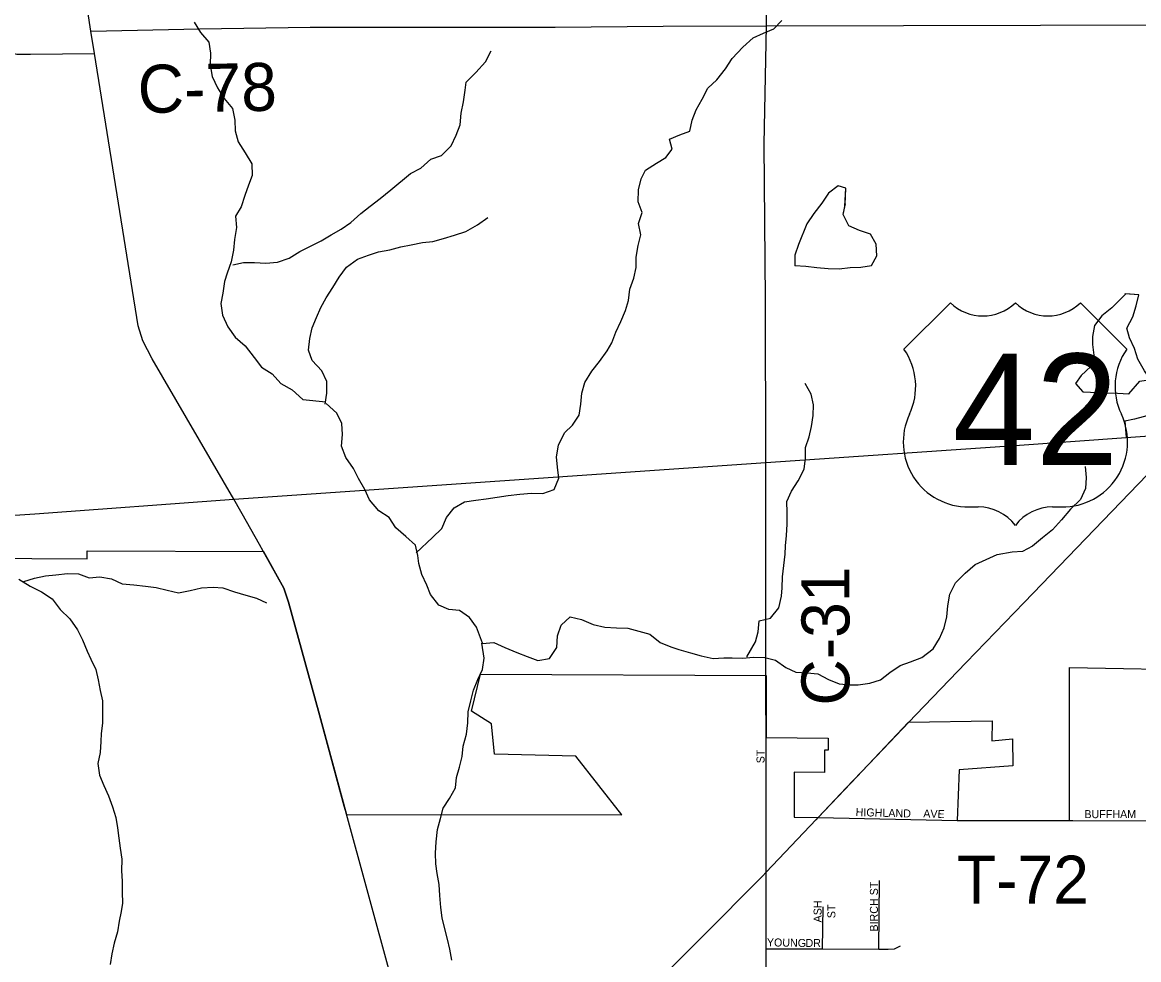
# Model space of a CAD drawing. Extents: x 1985906 to 2277390, y 930619 to 1324581.
# Drawn here: x 2100293 to 2107266, y 1106875 to 1112733 of the extents above; entities that cross this region are included whole.
import ezdxf

# ---------------------------------------------------------------- set-up
doc = ezdxf.new("R2010")
doc.units = 0
for name, color, linetype in [('GM_X_City_Street', 7, 'Continuous'), ('GM_X_City_Street_Text', 7, 'Continuous'), ('GM_X_Corporation', 7, 'Continuous'), ('GM_X_County_Road', 7, 'Continuous'), ('GM_X_County_Road_Text', 7, 'Continuous'), ('GM_X_Interchange_Ramps', 7, 'Continuous'), ('GM_X_Minor_Lake', 7, 'Continuous'), ('GM_X_Minor_River', 7, 'Continuous'), ('GM_X_State_Route', 7, 'Continuous'), ('GM_X_Township_Road', 7, 'Continuous'), ('GM_X_Township_Road_Text', 7, 'Continuous'), ('GM_X_US_Location', 7, 'Continuous'), ('GM_X_US_Route', 7, 'Continuous'), ('GM_X_US_Shield', 7, 'Continuous')]:
    doc.layers.add(name, color=color, linetype=linetype)

msp = doc.modelspace()

# ---------------------------------------------------------------- linework, layer by layer
at = {"layer": 'GM_X_City_Street'}
for points in [[(2104939.1, 1107831.6), (2104938.5, 1108264.1)], [(2104939.5, 1107507.2), (2104939.1, 1107813.7), (2104939.1, 1107831.6)], [(2105263.7, 1107762.2), (2106132.8, 1107745.4)], [(2106854.4, 1107744.7), (2108686.1, 1107743.1)], [(2104747.2, 1105471.3), (2104755.2, 1105489.3), (2104805.4, 1105549.4), (2104873.6, 1105601.5), (2104919.7, 1105657.6), (2104933.8, 1105703.7), (2104941.8, 1105797.9), (2104941.2, 1106275.1), (2104940.7, 1106674.1), (2104940.3, 1106942.7), (2104939.7, 1107420.6), (2104939.6, 1107492), (2104939.5, 1107507.2)], [(2105644.1, 1106940.2), (2105648.2, 1107369.1)], [(2105291.1, 1106941.5), (2105295.3, 1107205.1)], [(2104940.3, 1106942.7), (2105291.1, 1106941.5), (2105644.1, 1106940.2), (2105702.3, 1106940), (2105740.4, 1106941.9), (2105778.5, 1106962)]]:
    msp.add_lwpolyline(points, dxfattribs=at)
at = {"layer": 'GM_X_Corporation'}
msp.add_lwpolyline([(2099656.4, 1109385.2), (2100696.8, 1109380.1), (2100697, 1109430.1), (2101798.9, 1109424.6), (2101926.1, 1109197.1), (2101955.8, 1109109.4), (2102142.9, 1108428.3), (2102318.7, 1107781.2), (2104037.3, 1107780.3), (2103751.3, 1108146.1), (2103241.5, 1108159.7), (2103223.5, 1108349.2), (2103099.2, 1108428.5), (2103155.4, 1108658.2), (2104938.6, 1108650.8), (2104938.5, 1108264), (2105327.1, 1108258.2), (2105326.8, 1108183.5), (2105304.2, 1108183.6), (2105303.6, 1108045), (2105114.8, 1108047.5), (2105114.7, 1107765), (2105263.7, 1107762.2), (2105468.8, 1107978.5), (2105829.2, 1108358.5), (2106351.4, 1108367.1), (2106348.1, 1108242.7), (2106479, 1108253.9), (2106479.9, 1108085.3), (2106144.7, 1108061.1), (2106132.8, 1107745.4), (2106834.3, 1107744.8), (2106834.5, 1108699.8), (2107732.7, 1108684)], dxfattribs=at)
at = {"layer": 'GM_X_County_Road'}
for points in [[(2104940.4, 1112710.2), (2104968.7, 1116054)], [(2100720.2, 1112676.7), (2101399.8, 1112691.3), (2102090.2, 1112703.5), (2103621.7, 1112702.2), (2104296.1, 1112708.3), (2104940.4, 1112710.2), (2110078.2, 1112724.1)], [(2104938.2, 1108541), (2104938.2, 1108541), (2104936.7, 1109981.2), (2104935.2, 1111001.2), (2104927.7, 1111971.6), (2104940.4, 1112710.2)], [(2104938.5, 1108264.1), (2104938.2, 1108541)]]:
    msp.add_lwpolyline(points, dxfattribs=at)
at = {"layer": 'GM_X_Interchange_Ramps'}
msp.add_lwpolyline([(2107974.3, 1110577.7), (2107954, 1110597.6), (2107869.4, 1110536.2), (2107794.8, 1110487.1), (2107694.8, 1110434.3), (2107558.4, 1110361.5), (2107452.9, 1110319.7), (2107349.2, 1110281.5), (2107240, 1110252.3), (2107180, 1110240.4), (2107187.4, 1110137.9)], dxfattribs=at)
at = {"layer": 'GM_X_Minor_Lake'}
for points in [[(2105431.2, 1111582.1), (2105437.7, 1111696.9), (2105389.3, 1111711.8), (2105329.4, 1111665.1), (2105287.7, 1111602.5), (2105238, 1111537.8), (2105192.4, 1111473.1), (2105141.2, 1111344.1), (2105117.6, 1111277.6), (2105118.1, 1111213.6)], [(2105432, 1111595.2), (2105437.7, 1111696.9), (2105389.3, 1111711.8), (2105329.4, 1111665.1), (2105287.7, 1111602.5), (2105238, 1111537.8), (2105192.4, 1111473.1), (2105141.2, 1111344.1), (2105117.6, 1111277.6), (2105118.1, 1111211.3)], [(2105118.1, 1111213.6), (2105186.5, 1111207.8), (2105256.8, 1111200.3), (2105327.1, 1111194.8), (2105395.5, 1111191.3), (2105463.7, 1111199.9), (2105529.9, 1111202.4), (2105598.1, 1111213), (2105629.8, 1111273.5), (2105627.2, 1111345.8), (2105590.5, 1111407.8), (2105522.1, 1111431.4), (2105455.5, 1111461.1), (2105420.8, 1111531.1), (2105431.2, 1111582.1)], [(2105118.7, 1111213.5), (2105186.5, 1111207.8), (2105256.8, 1111200.3), (2105327.1, 1111194.8), (2105395.5, 1111191.3), (2105463.7, 1111199.9), (2105529.9, 1111202.4), (2105598.1, 1111213), (2105629.8, 1111273.5), (2105627.2, 1111345.8), (2105590.5, 1111407.8), (2105522.1, 1111431.4), (2105455.5, 1111461.1), (2105420.8, 1111531.1), (2105434.4, 1111597.6)], [(2107185.4, 1111036), (2107098.7, 1110948.2), (2107036.6, 1110897.9), (2106990.6, 1110837.6), (2106978.8, 1110769.4), (2106977, 1110719.3), (2106985.3, 1110653.1), (2106967.5, 1110580.8), (2106907.4, 1110526.5), (2106871.5, 1110476.3), (2106917.9, 1110424.3), (2107062.5, 1110416.6), (2107134.9, 1110414.8), (2107204.4, 1110411.2)], [(2107181.5, 1111032.1), (2107098.7, 1110948.2), (2107036.6, 1110897.9), (2106990.6, 1110837.6), (2106978.8, 1110769.4), (2106977, 1110719.3), (2106985.3, 1110653.1), (2106967.5, 1110580.8), (2106907.4, 1110526.5), (2106871.5, 1110476.3), (2106917.9, 1110424.3), (2107062.5, 1110416.6), (2107134.9, 1110414.8), (2107207.2, 1110411)], [(2107204.3, 1110411), (2107273.2, 1110489.4), (2107339.5, 1110499.6), (2107303.1, 1110553.7), (2107260.6, 1110627.8), (2107240.3, 1110693.9), (2107209.9, 1110760), (2107191.6, 1110822.1), (2107229.5, 1110892.4), (2107251.4, 1110960.7), (2107267.2, 1111028.9), (2107180.5, 1111036.5)], [(2107204.4, 1110411.2), (2107273.2, 1110489.4), (2107339.5, 1110499.6), (2107303.1, 1110553.7), (2107260.6, 1110627.8), (2107240.3, 1110693.9), (2107209.9, 1110760), (2107191.6, 1110822.1), (2107229.5, 1110892.4), (2107251.4, 1110960.7), (2107267.2, 1111028.9), (2107185.4, 1111036)]]:
    msp.add_lwpolyline(points, dxfattribs=at)
at = {"layer": 'GM_X_Minor_River'}
for points in [[(2101366.3, 1112734), (2101405, 1112670), (2101457.7, 1112608.1), (2101468.3, 1112539.8), (2101466.9, 1112467.5), (2101479.5, 1112395.2), (2101512.3, 1112323.1), (2101552.9, 1112257.1), (2101605.7, 1112193.2), (2101620.3, 1112121), (2101622.9, 1112054.7), (2101641.5, 1111986.5), (2101684.2, 1111916.5), (2101726.9, 1111848.5), (2101727.5, 1111776.2), (2101705.9, 1111715.7), (2101682.3, 1111651.2), (2101658.8, 1111578.7), (2101625.1, 1111522.2), (2101629.7, 1111449.9), (2101618.3, 1111375.4), (2101610.8, 1111309.1), (2101597.3, 1111236.6), (2101571.8, 1111164.1), (2101556.1, 1111113.7), (2101544.7, 1111039.3), (2101533.2, 1110974.9), (2101543.8, 1110902.6), (2101576.5, 1110830.5), (2101623.2, 1110764.5), (2101683.9, 1110710.7), (2101740.7, 1110638.8), (2101787.4, 1110576.9), (2101854, 1110535.2), (2101906.7, 1110475.3), (2101977.3, 1110435.6), (2102044.1, 1110375.9), (2102188.5, 1110360.1)], [(2102752.4, 1109417.2), (2102854.3, 1109513.9), (2102914.2, 1109568.6), (2102941.7, 1109637.1), (2102989.4, 1109697.8), (2103055.4, 1109736.5), (2103125.6, 1109747.1), (2103189.8, 1109755.6), (2103258, 1109764.2), (2103328.2, 1109774.8), (2103400.5, 1109783.3), (2103472.7, 1109789.9), (2103545, 1109788.5), (2103615.1, 1109813.1), (2103644.7, 1109883.7), (2103636.1, 1109951.9), (2103629.5, 1110018.2), (2103641, 1110090.7), (2103678.5, 1110167.3), (2103730.4, 1110215.9), (2103772, 1110276.6), (2103781.5, 1110347), (2103787, 1110415.3), (2103806.5, 1110481.8), (2103850.2, 1110552.5), (2103897.9, 1110613.1), (2103945.5, 1110679.8), (2103975.3, 1110730.3), (2104000.8, 1110796.8), (2104030.4, 1110863.4), (2104060, 1110931.9), (2104079.6, 1110994.4), (2104087, 1111064.8), (2104112.6, 1111133.3), (2104128.1, 1111199.7), (2104127.6, 1111266), (2104139.1, 1111338.5), (2104156.6, 1111404.9), (2104142, 1111475.1), (2104165.5, 1111543.6), (2104138.9, 1111611.8), (2104142.3, 1111686.2), (2104157.8, 1111754.6), (2104185.5, 1111809.1), (2104253.4, 1111851.8), (2104313.4, 1111888.4), (2104351.1, 1111941), (2104334.5, 1112003.1), (2104400.6, 1112029.8), (2104462.7, 1112052.3), (2104476.2, 1112120.8), (2104501.8, 1112185.3), (2104539.4, 1112251.9), (2104575, 1112320.5), (2104630.8, 1112373.2), (2104684.5, 1112441.9), (2104726.1, 1112506.5), (2104793.8, 1112577.4), (2104857.6, 1112636.1), (2104921.7, 1112664.8), (2104987.7, 1112691.4), (2105037.5, 1112744)], [(2101607.5, 1111216.6), (2101673.7, 1111231.2), (2101742, 1111231.7), (2101814.3, 1111228.2), (2101886.6, 1111232.8), (2101958.6, 1111259.5), (2102026.6, 1111300.2), (2102092.6, 1111334.8), (2102158.6, 1111367.5), (2102222.6, 1111404.2), (2102284.5, 1111440.8), (2102344.5, 1111481.5), (2102406.3, 1111538.2), (2102466.1, 1111582.9), (2102528, 1111631.6), (2102593.8, 1111686.4), (2102717.6, 1111787.8), (2102781.6, 1111820.4), (2102845.4, 1111877.2), (2102911.5, 1111899.8), (2102971.2, 1111960.5), (2103002.8, 1112027.1), (2103028.4, 1112091.6), (2103033.8, 1112164), (2103049.3, 1112236.5), (2103058.8, 1112308.9), (2103064.4, 1112359.1), (2103126.2, 1112419.9), (2103185.9, 1112486.7), (2103221.5, 1112555.3)], [(2102184.9, 1110346.8), (2102194.4, 1110415.2), (2102195.8, 1110487.6), (2102163.1, 1110555.6), (2102102.4, 1110619.5), (2102079.8, 1110683.6), (2102089.2, 1110756.1), (2102102.7, 1110822.5), (2102130.3, 1110889), (2102158, 1110949.5), (2102191.6, 1111010.1), (2102233.3, 1111074.7), (2102272.9, 1111139.3), (2102318.6, 1111201.9), (2102386.5, 1111252.7), (2102454.5, 1111277.3), (2102516.6, 1111297.9), (2102588.8, 1111310.5), (2102657, 1111329.1), (2102721.1, 1111341.7), (2102793.3, 1111356.3), (2102857.5, 1111362.8), (2102923.7, 1111381.4), (2102991.8, 1111402), (2103063.9, 1111424.7), (2103135.9, 1111467.4), (2103199.8, 1111512.1)], [(2104818.9, 1108766.3), (2104872, 1108860.1), (2104889.5, 1108924.5), (2104895, 1108992.9), (2104967.2, 1109009.5), (2105018.9, 1109074.2), (2105034.3, 1109146.7), (2105039.9, 1109199), (2105041.4, 1109267.3), (2105048.9, 1109337.7), (2105058.3, 1109408.1), (2105059.9, 1109460.4), (2105065.4, 1109524.8), (2105070.9, 1109597.2), (2105070.3, 1109669.5), (2105067.7, 1109737.8), (2105097.3, 1109802.3), (2105139, 1109867), (2105176.6, 1109939.6), (2105184.1, 1110008), (2105185.5, 1110076.3), (2105207.1, 1110142.8), (2105222.6, 1110207.3), (2105232.1, 1110275.7), (2105235.6, 1110342), (2105221, 1110408.2), (2105182.3, 1110476.3)], [(2103168, 1108853.1), (2103130, 1108953.2), (2103085.3, 1109013.2), (2103022.7, 1109056.9), (2102956.4, 1109062.5), (2102893.9, 1109090.1), (2102843.2, 1109156.1), (2102818.6, 1109216.2), (2102787.9, 1109282.2), (2102769.3, 1109350.4), (2102762.9, 1109400.6), (2102748.3, 1109464.8), (2102687.6, 1109518.6), (2102624.9, 1109574.4), (2102584.2, 1109638.4), (2102519.6, 1109680.1), (2102460.8, 1109748), (2102432.2, 1109814.1), (2102393.5, 1109882.1), (2102360.9, 1109944.2), (2102314.1, 1110012.2), (2102287.4, 1110084.3), (2102292.9, 1110156.7), (2102288.3, 1110225), (2102257.7, 1110289.1), (2102190.9, 1110350.9)], [(2106931.7, 1109957), (2106938, 1109888.8), (2106934.2, 1109818.6), (2106902.3, 1109750.4), (2106840.3, 1109690), (2106784.3, 1109623.7), (2106728.2, 1109561.3), (2106666.2, 1109511), (2106604.1, 1109458.7), (2106539.9, 1109426.5), (2106476.3, 1109421.3)], [(2103165, 1108851), (2103237.2, 1108857.6), (2103307.7, 1108826), (2103382.3, 1108794.4), (2103446.8, 1108768.8), (2103513.2, 1108745.2), (2103585.4, 1108757.8), (2103631.1, 1108826.5), (2103636.5, 1108898.8), (2103658.1, 1108965.3), (2103715.9, 1109018), (2103786.3, 1109000.5), (2103858.9, 1108968.9), (2103931.3, 1108953.4), (2104003.7, 1108947.9), (2104076, 1108946.4), (2104144.4, 1108926.8), (2104212.8, 1108909.3), (2104277.5, 1108857.5), (2104344, 1108829.9), (2104394.4, 1108812.2), (2104466.8, 1108792.6), (2104533.3, 1108773.1), (2104607.7, 1108757.6), (2104675.9, 1108760.1), (2104726.2, 1108760.5), (2104792.4, 1108759), (2104860.7, 1108765.5), (2104931, 1108764.1), (2104997.4, 1108746.5), (2105062, 1108700.7), (2105124.5, 1108671.1), (2105194.8, 1108667.6), (2105261.2, 1108660.1), (2105329.7, 1108626.4), (2105396.2, 1108598.8), (2105464.6, 1108593.3), (2105514.8, 1108591.6), (2105587, 1108602.2), (2105653.1, 1108622.9), (2105711, 1108669.5), (2105776.9, 1108712.2), (2105841, 1108736.8), (2105911, 1108763.5), (2105982.9, 1108818.3), (2106022.6, 1108880.9), (2106052.1, 1108949.5), (2106067.7, 1109017.9), (2106075.1, 1109086.3), (2106086.6, 1109158.8), (2106122.2, 1109229.4), (2106182, 1109290.1), (2106245.8, 1109344.9), (2106381.9, 1109406.2), (2106475.2, 1109423.5)], [(2100271.7, 1109252.9), (2100342.4, 1109209.2), (2100412.9, 1109173.6), (2100479.6, 1109129.9), (2100528.3, 1109064), (2100589, 1109004.1), (2100637.8, 1108936.2), (2100668.4, 1108874.1), (2100697.1, 1108802), (2100719.6, 1108751.9), (2100752.2, 1108687.8), (2100766.8, 1108623.6), (2100779.4, 1108557.4), (2100794, 1108493.2), (2100792.5, 1108428.9), (2100793.1, 1108352.5), (2100785.6, 1108288.1), (2100782, 1108237.9), (2100778.5, 1108169.5), (2100765, 1108101.1), (2100775.6, 1108028.8), (2100802.3, 1107962.7), (2100830.9, 1107898.6), (2100855.5, 1107830.4), (2100876.2, 1107762.3), (2100886.7, 1107698), (2100895.3, 1107633.8), (2100903.8, 1107571.6), (2100914.4, 1107503.3), (2100913, 1107430.9), (2100915.5, 1107364.6), (2100916.1, 1107296.3), (2100918.6, 1107228), (2100909, 1107175.7), (2100897.5, 1107115.3), (2100888, 1107048.9), (2100866.4, 1106978.4), (2100850.9, 1106911.9), (2100841.4, 1106845.5)], [(2100302, 1109237.1), (2100368.1, 1109259.7), (2100438.2, 1109274.3), (2100502.5, 1109280.8), (2100574.7, 1109287.4), (2100643, 1109285.9), (2100709.5, 1109260.3), (2100777.7, 1109266.8), (2100850.1, 1109255.3), (2100916.6, 1109223.7), (2100989, 1109218.2), (2101061.4, 1109208.7), (2101129.7, 1109201.2), (2101198.1, 1109183.6), (2101268.5, 1109168.1), (2101340.7, 1109182.7), (2101412.9, 1109199.4), (2101485.2, 1109201.9), (2101545.4, 1109198.4), (2101618, 1109172.8), (2101688.4, 1109153.2), (2101754.8, 1109133.6), (2101817.3, 1109104)], [(2102963.4, 1106940.2), (2102948.9, 1107002.3), (2102932.3, 1107066.6), (2102915.7, 1107136.8), (2102907.1, 1107201), (2102900.5, 1107275.3), (2102895.9, 1107343.6), (2102883.3, 1107413.9), (2102874.8, 1107474.1), (2102874.2, 1107540.4), (2102877.7, 1107610.8), (2102887.1, 1107687.2), (2102904.6, 1107757.7), (2102922.2, 1107822.2), (2102961.9, 1107882.8), (2102999.5, 1107949.4), (2103005, 1108013.7), (2103022.6, 1108078.2), (2103040.1, 1108144.6), (2103045.6, 1108209), (2103067.1, 1108283.5), (2103074.6, 1108353.9), (2103078, 1108424.3), (2103093.5, 1108492.7), (2103111.1, 1108559.2), (2103138.6, 1108625.7), (2103166.3, 1108688.2), (2103177.7, 1108758.7), (2103163.9, 1108853.1)], [(2102976, 1106871.9), (2102963.4, 1106940.2)]]:
    msp.add_lwpolyline(points, dxfattribs=at)
at = {"layer": 'GM_X_State_Route'}
for points in [[(2101666.9, 1109660.6), (2101658.2, 1109676.1), (2101613.5, 1109753), (2101104.4, 1110629.7), (2101046.1, 1110743.1), (2101016.3, 1110836.9), (2100742.6, 1112538), (2100720.2, 1112676.7), (2100294.2, 1115482.1), (2100204.9, 1116003.6), (2100183.8, 1116081.4), (2100101.8, 1116332.2), (2099622.6, 1117574.8), (2099615.5, 1117634.9), (2099618.1, 1117819.5), (2099619.4, 1120393.5), (2099616.6, 1121237.8), (2099616.1, 1121385.4), (2099621.7, 1124213.8), (2099625.7, 1126249.6), (2099630.1, 1128483.7), (2099636.1, 1128635)], [(2106189.3, 1108732.9), (2106550, 1109107.3), (2107318.4, 1109905.6), (2107338.4, 1109926.4), (2107469.8, 1110062.9)], [(2101797.1, 1109427.7), (2101773.7, 1109469.5), (2101666.9, 1109660.6)], [(2102311.8, 1107806.4), (2102304.1, 1107835), (2102142.9, 1108428.3), (2101955.8, 1109109.4), (2101926.1, 1109197.1), (2101797.1, 1109427.7)], [(2105626.5, 1108144.8), (2105873.3, 1108405.1), (2106189.1, 1108732.8), (2106189.3, 1108732.9)], [(2105439.8, 1107947.9), (2105626.5, 1108144.8), (2105626.5, 1108144.8)], [(2105253.1, 1107751.1), (2105263.7, 1107762.2), (2105439.5, 1107947.6), (2105439.8, 1107947.9)], [(2102781.6, 1106165.2), (2102778.1, 1106175.5), (2102665.9, 1106502.7), (2102593.8, 1106768.5), (2102311.8, 1107806.4)], [(2104151.4, 1106627.5), (2104916, 1107395.6), (2104939.7, 1107420.6), (2105252.5, 1107750.4), (2105253.1, 1107751.1)]]:
    msp.add_lwpolyline(points, dxfattribs=at)
at = {"layer": 'GM_X_Township_Road'}
for points in [[(2096588.7, 1112652.3), (2097459.8, 1112664.9), (2099410.7, 1112693.2), (2099625.5, 1112687.8), (2099820.3, 1112650.3), (2100145.8, 1112561.1), (2100258.3, 1112533.4), (2100342.6, 1112533.6), (2100742.6, 1112538)], [(2106132.8, 1107745.4), (2106854.4, 1107744.7)]]:
    msp.add_lwpolyline(points, dxfattribs=at)
at = {"layer": 'GM_X_US_Route'}
for points in [[(2101613.5, 1109753), (2104936.7, 1109981.2), (2106522.3, 1110090.1), (2107187.4, 1110137.9), (2107570.2, 1110165.4)], [(2092163.5, 1102820.5), (2092166, 1103176.5), (2092206.7, 1104485.1), (2092238.6, 1105111), (2092304, 1105497), (2092408, 1105856), (2092622.8, 1106313.3), (2092939.5, 1106806.5), (2093355.9, 1107343.6), (2093666.4, 1107736.4), (2093965.1, 1108108.8), (2094259.3, 1108401), (2094570.4, 1108645.2), (2094961.7, 1108900.9), (2095461.7, 1109146.4), (2096201.6, 1109352), (2096931.8, 1109429), (2096965.7, 1109431.3), (2098599.8, 1109542.4), (2100370.2, 1109661.7), (2101613.5, 1109753)]]:
    msp.add_lwpolyline(points, dxfattribs=at)
at = {"layer": 'GM_X_US_Shield'}
for p, q in [((2106090.1, 1110980.4), (2105800, 1110690.4)), ((2107192.2, 1110690.4), (2106902.2, 1110980.4)), ((2106206.1, 1109704.3), (2106264.1, 1109704.3)), ((2106728.2, 1109704.3), (2106786.2, 1109704.3))]:
    msp.add_line(p, q, dxfattribs=at)
for centre, radius, start, end in [((2106293.1, 1111187.6), 290, 225.573, 314.427), ((2106699.2, 1111187.6), 290, 225.573, 314.427), ((2105467.4, 1110457.5), 406.1, 334.54712, 35.00093), ((2107524.9, 1110457.5), 406.1, 144.99907, 205.45288), ((2106201.6, 1110110.3), 406.1, 154.83192, 270.63826), ((2106790.7, 1110110.3), 406.1, 269.36174, 25.16808), ((2106264.1, 1109414.2), 290, 36.8699, 90), ((2106728.2, 1109414.2), 290, 90, 143.1301)]:
    msp.add_arc(centre, radius, start, end, dxfattribs=at)

# ---------------------------------------------------------------- texts
at = {"layer": 'GM_X_City_Street_Text'}
for s, rotation, p in [('ST', 90, (2104929.1, 1108101.8)), ('HIGHLAND', 358.43151, (2105497.6, 1107772.4)), ('AVE', 358.02623, (2105920.1, 1107763.6)), ('BUFFHAM', 0.00001, (2106927.3, 1107759.2)), ('BIRCH ST', 90, (2105637.5, 1107050.2)), ('ASH', 90, (2105285.5, 1107107.4)), ('ST', 90, (2105371.6, 1107133.8)), ('YOUNG', 358.85485, (2104943.1, 1106958.4)), ('DR', 0.00001, (2105184.9, 1106954))]:
    msp.add_text(s, height=50, rotation=rotation, dxfattribs=at).set_placement(p)
at = {"layer": 'GM_X_County_Road_Text'}
for s, rotation, p in [('C-78', 1.02884, (2101015.7, 1112165.4)), ('C-31', 90, (2105459.8, 1108462.6))]:
    msp.add_text(s, height=300, rotation=rotation, dxfattribs=at).set_placement(p)
at = {"layer": 'GM_X_Township_Road_Text'}
msp.add_text('T-72', height=300, rotation=0.00001, dxfattribs=at).set_placement((2106130.9, 1107224.7))
at = {"layer": 'GM_X_US_Location'}
for s in ['/', '0']:
    msp.add_text(s, height=1, dxfattribs=at).set_placement((2106495.8, 1110307.9))
msp.add_text('42', height=1, rotation=0.00001, dxfattribs=at).set_placement((2106289.4, 1110100.8))
at = {"layer": 'GM_X_US_Shield'}
msp.add_text('42', height=696.1, dxfattribs=at).set_placement((2106104.3, 1109965.3))

doc.saveas('drawing.dxf')
